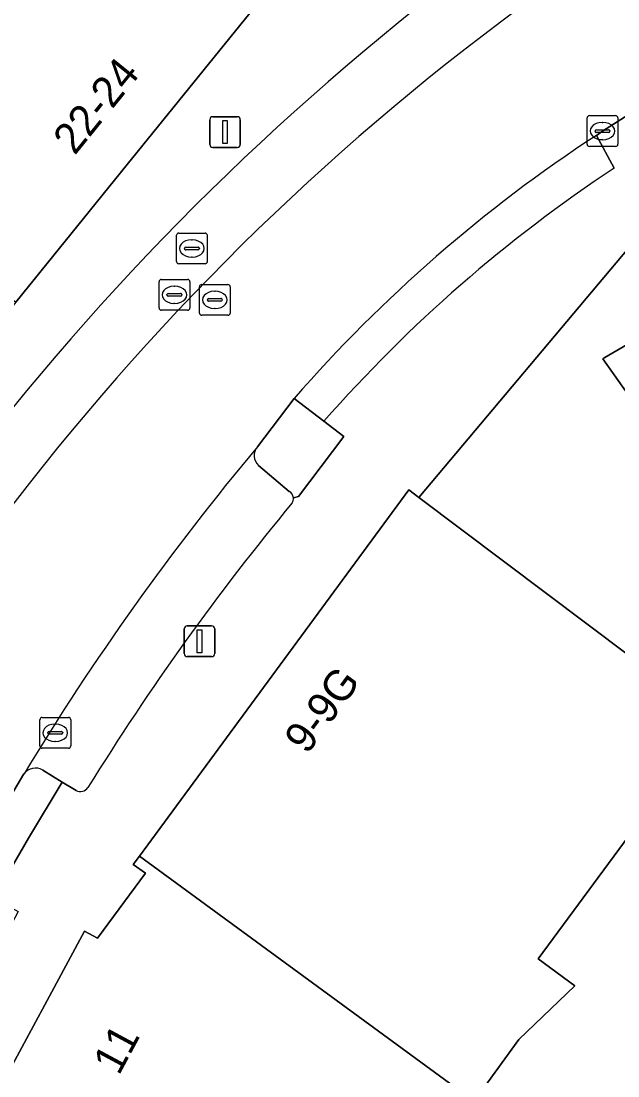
# Model space of a CAD drawing. Extents: x 159716 to 160783, y 383290 to 384031.
# Drawn here: x 160323.91 to 160343.28, y 383399.58 to 383433.83 of the extents above; entities that cross this region are included whole.
import ezdxf

# ---------------------------------------------------------------- set-up
doc = ezdxf.new("R2010")
doc.units = 0
for name, color, linetype in [('IMGEO_Erf', 7, 'Continuous'), ('IMGEO_Groenvoorziening', 7, 'Continuous'), ('IMGEO_Kolk', 7, 'Continuous'), ('IMGEO_Lichtmast', 7, 'Continuous'), ('IMGEO_Pand', 7, 'Continuous'), ('IMGEO_Pand_nummerreeks', 7, 'Continuous'), ('IMGEO_Parkeervlak_open', 7, 'Continuous'), ('IMGEO_Rijbaan_lokaal_open', 7, 'Continuous'), ('IMGEO_Rioolput', 7, 'Continuous'), ('IMGEO_Voetpad_open', 7, 'Continuous')]:
    doc.layers.add(name, color=color, linetype=linetype)

msp = doc.modelspace()

# ---------------------------------------------------------------- linework, layer by layer
at = {"layer": 'IMGEO_Erf'}
for points in [[(160376.083, 383439.317), (160367.001, 383435.99), (160347.581, 383428.877), (160344.764, 383427.86), (160344.049, 383427.352), (160344.251, 383427.204), (160336.818, 383418.367), (160346.422, 383411.138), (160340.697, 383403.383), (160341.888, 383402.504), (160340.067, 383400.763), (160338.614, 383398.763), (160338.095, 383399.139), (160337.597, 383398.179), (160342.776, 383393.075), (160340.737, 383389.144), (160336.183, 383391.701), (160332.248, 383384.118), (160328.724, 383385.946), (160324.97, 383387.895), (160320.531, 383390.197), (160319.536, 383388.281), (160332.763, 383380.989)], [(160377.153, 383374.184), (160369.124, 383385.592), (160368.169, 383386.948), (160360.154, 383398.336), (160359.198, 383399.695), (160350.222, 383412.447), (160350.184, 383412.421), (160342.797, 383422.87), (160342.86, 383422.907), (160361.944, 383434.029), (160367.823, 383425.716), (160369.031, 383426.57), (160385.354, 383403.497), (160403.744, 383377.513)]]:
    msp.add_lwpolyline(points, dxfattribs=at)
at = {"layer": 'IMGEO_Groenvoorziening'}
for points in [[(160334.384, 383420.34), (160333.742, 383420.838), (160332.782, 383421.58), (160331.582, 383420.011)], [(160332.752, 383418.351), (160332.915, 383418.392), (160334.384, 383420.34)], [(160331.621, 383419.399), (160332.614, 383418.558)]]:
    msp.add_lwpolyline(points, dxfattribs=at)
for centre, radius, start, end in [((160331.929, 383419.726), 0.449, 140.6064, 226.6862), ((160332.491, 383418.326), 0.263, 5.4072, 61.9729)]:
    msp.add_arc(centre, radius, start, end, dxfattribs=at)
at = {"layer": 'IMGEO_Kolk'}
for p, q in [((160342.283, 383429.837), (160342.283, 383430.689)), ((160342.358, 383430.763), (160343.21, 383430.763)), ((160343.284, 383430.689), (160343.284, 383429.837)), ((160342.771, 383430.543), (160342.796, 383430.543)), ((160342.542, 383430.257), (160342.542, 383430.269)), ((160342.98, 383430.22), (160342.582, 383430.22)), ((160342.585, 383430.306), (160342.983, 383430.306)), ((160343.026, 383430.269), (160343.026, 383430.257)), ((160343.21, 383429.763), (160342.358, 383429.763)), ((160342.794, 383429.983), (160342.769, 383429.983)), ((160328.39, 383424.518), (160328.39, 383425.37)), ((160328.465, 383425.444), (160329.317, 383425.444)), ((160328.878, 383425.224), (160328.903, 383425.224)), ((160329.391, 383425.37), (160329.391, 383424.518)), ((160328.649, 383424.938), (160328.649, 383424.95)), ((160329.087, 383424.901), (160328.689, 383424.901)), ((160328.692, 383424.987), (160329.09, 383424.987)), ((160329.133, 383424.95), (160329.133, 383424.938)), ((160328.901, 383424.664), (160328.876, 383424.664)), ((160329.317, 383424.444), (160328.465, 383424.444)), ((160324.597, 383411.221), (160325.449, 383411.221)), ((160324.522, 383410.295), (160324.522, 383411.147)), ((160325.01, 383411.001), (160325.035, 383411.001)), ((160325.523, 383411.147), (160325.523, 383410.295)), ((160324.781, 383410.715), (160324.781, 383410.727)), ((160325.219, 383410.678), (160324.821, 383410.678)), ((160324.824, 383410.764), (160325.222, 383410.764)), ((160325.265, 383410.727), (160325.265, 383410.715)), ((160325.449, 383410.221), (160324.597, 383410.221)), ((160325.033, 383410.441), (160325.008, 383410.441))]:
    msp.add_line(p, q, dxfattribs=at)
for points in [[(160342.283, 383429.837), (160342.283, 383430.689)], [(160342.358, 383430.763), (160343.21, 383430.763)], [(160343.284, 383430.689), (160343.284, 383429.837)], [(160343.21, 383429.763), (160342.358, 383429.763)], [(160328.39, 383424.518), (160328.39, 383425.37)], [(160328.465, 383425.444), (160329.317, 383425.444)], [(160329.391, 383425.37), (160329.391, 383424.518)], [(160329.317, 383424.444), (160328.465, 383424.444)], [(160324.597, 383411.221), (160325.449, 383411.221)], [(160324.522, 383410.295), (160324.522, 383411.147)], [(160325.523, 383411.147), (160325.523, 383410.295)], [(160325.449, 383410.221), (160324.597, 383410.221)]]:
    msp.add_lwpolyline(points, dxfattribs=at)
for centre, radius, start, end in [((160342.36, 383430.687), 0.0765, 91.552, 178.448), ((160342.36, 383430.687), 0.0765, 91.552, 178.448), ((160343.208, 383430.687), 0.0765, 1.552, 88.448), ((160343.208, 383430.687), 0.0765, 1.552, 88.448), ((160342.582, 383430.266), 0.0403, 85.8775, 175.7526), ((160342.579, 383430.256), 0.0366, 178.938, 274.7102), ((160342.983, 383430.263), 0.043, 264.8664, 352.4533), ((160342.987, 383430.268), 0.0386, 1.7309, 96.639), ((160342.36, 383429.839), 0.0765, 181.552, 268.448), ((160342.36, 383429.839), 0.0765, 181.552, 268.448), ((160343.208, 383429.839), 0.0765, 271.552, 358.448), ((160343.208, 383429.839), 0.0765, 271.552, 358.448), ((160328.467, 383425.368), 0.0765, 91.552, 178.448), ((160328.467, 383425.368), 0.0765, 91.552, 178.448), ((160329.315, 383425.368), 0.0765, 1.552, 88.448), ((160329.315, 383425.368), 0.0765, 1.552, 88.448), ((160328.689, 383424.947), 0.0403, 85.8775, 175.7526), ((160328.686, 383424.937), 0.0366, 178.938, 274.7102), ((160329.09, 383424.944), 0.043, 264.8664, 352.4533), ((160329.094, 383424.949), 0.0386, 1.7309, 96.639), ((160328.467, 383424.52), 0.0765, 181.552, 268.448), ((160328.467, 383424.52), 0.0765, 181.552, 268.448), ((160329.315, 383424.52), 0.0765, 271.552, 358.448), ((160329.315, 383424.52), 0.0765, 271.552, 358.448), ((160324.599, 383411.145), 0.0765, 91.552, 178.448), ((160324.599, 383411.145), 0.0765, 91.552, 178.448), ((160325.447, 383411.145), 0.0765, 1.552, 88.448), ((160325.447, 383411.145), 0.0765, 1.552, 88.448), ((160324.821, 383410.724), 0.0403, 85.8775, 175.7526), ((160324.818, 383410.714), 0.0366, 178.938, 274.7102), ((160325.222, 383410.721), 0.043, 264.8664, 352.4533), ((160325.226, 383410.726), 0.0386, 1.7309, 96.639), ((160324.599, 383410.297), 0.0765, 181.552, 268.448), ((160324.599, 383410.297), 0.0765, 181.552, 268.448), ((160325.447, 383410.297), 0.0765, 271.552, 358.448), ((160325.447, 383410.297), 0.0765, 271.552, 358.448)]:
    msp.add_arc(centre, radius, start, end, dxfattribs=at)
for centre, major_axis, ratio, start_param, end_param in [((160342.77, 383430.263), (-0.387, 0.002), 0.722429, 4.712389, 7.853982), ((160342.795, 383430.263), (-0.39, 0.002), 0.717154, 1.570796, 4.712389), ((160328.877, 383424.944), (-0.387, 0.002), 0.722429, 4.712389, 7.853982), ((160328.902, 383424.944), (-0.39, 0.002), 0.717154, 1.570796, 4.712389), ((160325.009, 383410.721), (-0.387, 0.002), 0.722429, 4.712389, 7.853982), ((160325.034, 383410.721), (-0.39, 0.002), 0.717154, 1.570796, 4.712389)]:
    msp.add_ellipse(centre, major_axis=major_axis, ratio=ratio, start_param=start_param, end_param=end_param, dxfattribs=at)
at = {"layer": 'IMGEO_Lichtmast'}
for p, q in [((160330.137, 383430.73), (160330.927, 383430.73)), ((160330.927, 383430.73), (160330.137, 383430.73)), ((160330.037, 383429.83), (160330.037, 383430.63)), ((160330.037, 383430.63), (160330.037, 383429.83)), ((160331.027, 383430.63), (160331.027, 383429.83)), ((160331.027, 383429.83), (160331.027, 383430.63)), ((160330.927, 383429.73), (160330.137, 383429.73)), ((160330.137, 383429.73), (160330.927, 383429.73)), ((160329.207, 383413.295), (160329.207, 383414.095)), ((160329.207, 383414.095), (160329.207, 383413.295)), ((160329.307, 383414.195), (160330.097, 383414.195)), ((160330.097, 383414.195), (160329.307, 383414.195)), ((160330.197, 383414.095), (160330.197, 383413.295)), ((160330.197, 383413.295), (160330.197, 383414.095)), ((160330.097, 383413.195), (160329.307, 383413.195)), ((160329.307, 383413.195), (160330.097, 383413.195))]:
    msp.add_line(p, q, dxfattribs=at)
for points in [[(160330.457, 383430.605), (160330.607, 383430.605), (160330.607, 383429.855), (160330.457, 383429.855), (160330.457, 383430.605)], [(160329.627, 383414.07), (160329.777, 383414.07), (160329.777, 383413.32), (160329.627, 383413.32), (160329.627, 383414.07)]]:
    msp.add_lwpolyline(points, dxfattribs=at)
for centre, start, end in [((160330.137, 383430.63), 90, 180), ((160330.137, 383430.63), 90, 180), ((160330.927, 383430.63), 0, 90), ((160330.927, 383430.63), 360, 90), ((160330.137, 383429.83), 180, 270), ((160330.137, 383429.83), 180, 270), ((160330.927, 383429.83), 270, 0), ((160330.927, 383429.83), 270, 0), ((160329.307, 383414.095), 90, 180), ((160329.307, 383414.095), 90, 180), ((160330.097, 383414.095), 0, 90), ((160330.097, 383414.095), 360, 90), ((160329.307, 383413.295), 180, 270), ((160329.307, 383413.295), 180, 270), ((160330.097, 383413.295), 270, 0), ((160330.097, 383413.295), 270, 0)]:
    msp.add_arc(centre, 0.1, start, end, dxfattribs=at)
at = {"layer": 'IMGEO_Pand'}
for points in [[(160327.363, 383439.013), (160326.319, 383439.857), (160321.507, 383433.901), (160320.453, 383434.753), (160316.84, 383430.281), (160323.745, 383424.702), (160327.357, 383429.173), (160332.168, 383435.128)], [(160346.422, 383411.138), (160336.818, 383418.367), (160336.495, 383418.61), (160327.755, 383406.719), (160338.095, 383399.139), (160338.614, 383398.763), (160340.067, 383400.763), (160341.888, 383402.504), (160340.697, 383403.383)], [(160337.597, 383398.179), (160338.095, 383399.139), (160327.755, 383406.719), (160327.556, 383406.448), (160327.951, 383406.158), (160326.397, 383404.048), (160325.966, 383404.28), (160323.097, 383398.955), (160324.502, 383398.272), (160324.727, 383398.163), (160336.183, 383391.701), (160340.737, 383389.144), (160342.776, 383393.075)]]:
    msp.add_lwpolyline(points, close=True, dxfattribs=at)
msp.add_lwpolyline([(160403.744, 383377.513), (160385.354, 383403.497), (160369.031, 383426.57), (160367.823, 383425.716), (160361.944, 383434.029), (160342.86, 383422.907), (160342.797, 383422.87), (160350.184, 383412.421), (160350.222, 383412.447), (160359.198, 383399.695), (160360.154, 383398.336), (160368.169, 383386.948), (160369.124, 383385.592), (160377.153, 383374.184)], dxfattribs=at)
at = {"layer": 'IMGEO_Parkeervlak_open'}
for points in [[(160332.614, 383418.558), (160331.621, 383419.399)], [(160324.616, 383409.512), (160325.242, 383409.113), (160325.696, 383408.846)]]:
    msp.add_lwpolyline(points, dxfattribs=at)
for centre, radius, start, end in [((160390.107, 383367.247), 85.657, 125.06609, 156.75807), ((160388.741, 383368.207), 82.037, 124.26536, 157.48827), ((160397.813, 383364.767), 86.246, 140.16805, 148.84339), ((160331.929, 383419.726), 0.449, 140.6064, 226.6862), ((160332.491, 383418.326), 0.263, 5.4072, 61.9729), ((160396.557, 383365.423), 82.827, 140.42337, 148.3035), ((160332.501, 383418.325), 0.253, 328.4634, 5.8654), ((160324.381, 383409.105), 0.47, 60.0634, 142.7735), ((160325.835, 383409.115), 0.303, 242.6176, 325.1767)]:
    msp.add_arc(centre, radius, start, end, dxfattribs=at)
at = {"layer": 'IMGEO_Rijbaan_lokaal_open'}
for points in [[(160342.59, 383430.123), (160342.784, 383430.263), (160343.856, 383430.945), (160344.655, 383431.438), (160345.565, 383431.979)], [(160331.582, 383420.011), (160332.782, 383421.58)], [(160318.723, 383399.836), (160320.94, 383404.099), (160320.969, 383404.161), (160321.949, 383405.931), (160323.124, 383407.913), (160324.007, 383409.389)]]:
    msp.add_lwpolyline(points, dxfattribs=at)
for centre, radius, start, end in [((160388.741, 383368.207), 82.037, 124.26536, 157.48827), ((160368.406, 383390.582), 47.222, 123.1407, 138.9726), ((160397.813, 383364.767), 86.246, 140.16805, 148.84339)]:
    msp.add_arc(centre, radius, start, end, dxfattribs=at)
at = {"layer": 'IMGEO_Rioolput'}
for p, q in [((160329.032, 383426.951), (160329.884, 383426.951)), ((160328.957, 383426.025), (160328.957, 383426.877)), ((160329.445, 383426.731), (160329.47, 383426.731)), ((160329.958, 383426.877), (160329.958, 383426.025)), ((160329.216, 383426.445), (160329.216, 383426.457)), ((160329.654, 383426.408), (160329.256, 383426.408)), ((160329.259, 383426.494), (160329.657, 383426.494)), ((160329.7, 383426.457), (160329.7, 383426.445)), ((160329.884, 383425.951), (160329.032, 383425.951)), ((160329.468, 383426.171), (160329.443, 383426.171)), ((160329.7, 383424.354), (160329.7, 383425.206)), ((160329.775, 383425.28), (160330.627, 383425.28)), ((160330.701, 383425.206), (160330.701, 383424.354)), ((160330.188, 383425.06), (160330.213, 383425.06)), ((160329.959, 383424.774), (160329.959, 383424.786)), ((160330.397, 383424.737), (160329.999, 383424.737)), ((160330.002, 383424.823), (160330.4, 383424.823)), ((160330.443, 383424.786), (160330.443, 383424.774)), ((160330.627, 383424.28), (160329.775, 383424.28)), ((160330.211, 383424.5), (160330.186, 383424.5))]:
    msp.add_line(p, q, dxfattribs=at)
for points in [[(160329.032, 383426.951), (160329.884, 383426.951)], [(160328.957, 383426.025), (160328.957, 383426.877)], [(160329.958, 383426.877), (160329.958, 383426.025)], [(160329.884, 383425.951), (160329.032, 383425.951)], [(160329.7, 383424.354), (160329.7, 383425.206)], [(160329.775, 383425.28), (160330.627, 383425.28)], [(160330.701, 383425.206), (160330.701, 383424.354)], [(160330.627, 383424.28), (160329.775, 383424.28)]]:
    msp.add_lwpolyline(points, dxfattribs=at)
for centre, radius, start, end in [((160329.034, 383426.875), 0.0765, 91.552, 178.448), ((160329.034, 383426.875), 0.0765, 91.552, 178.448), ((160329.882, 383426.875), 0.0765, 1.552, 88.448), ((160329.882, 383426.875), 0.0765, 1.552, 88.448), ((160329.256, 383426.454), 0.0403, 85.8775, 175.7526), ((160329.253, 383426.444), 0.0366, 178.938, 274.7102), ((160329.657, 383426.451), 0.043, 264.8664, 352.4533), ((160329.661, 383426.456), 0.0386, 1.7309, 96.639), ((160329.034, 383426.027), 0.0765, 181.552, 268.448), ((160329.034, 383426.027), 0.0765, 181.552, 268.448), ((160329.882, 383426.027), 0.0765, 271.552, 358.448), ((160329.882, 383426.027), 0.0765, 271.552, 358.448), ((160329.777, 383425.204), 0.0765, 91.552, 178.448), ((160329.777, 383425.204), 0.0765, 91.552, 178.448), ((160330.625, 383425.204), 0.0765, 1.552, 88.448), ((160330.625, 383425.204), 0.0765, 1.552, 88.448), ((160329.999, 383424.783), 0.0403, 85.8775, 175.7526), ((160329.996, 383424.773), 0.0366, 178.938, 274.7102), ((160330.4, 383424.78), 0.043, 264.8664, 352.4533), ((160330.404, 383424.785), 0.0386, 1.7309, 96.639), ((160329.777, 383424.356), 0.0765, 181.552, 268.448), ((160329.777, 383424.356), 0.0765, 181.552, 268.448), ((160330.625, 383424.356), 0.0765, 271.552, 358.448), ((160330.625, 383424.356), 0.0765, 271.552, 358.448)]:
    msp.add_arc(centre, radius, start, end, dxfattribs=at)
for centre, major_axis, ratio, start_param, end_param in [((160329.444, 383426.451), (-0.387, 0.002), 0.722429, 4.712389, 7.853982), ((160329.469, 383426.451), (-0.39, 0.002), 0.717154, 1.570796, 4.712389), ((160330.187, 383424.78), (-0.387, 0.002), 0.722429, 4.712389, 7.853982), ((160330.212, 383424.78), (-0.39, 0.002), 0.717154, 1.570796, 4.712389)]:
    msp.add_ellipse(centre, major_axis=major_axis, ratio=ratio, start_param=start_param, end_param=end_param, dxfattribs=at)
at = {"layer": 'IMGEO_Voetpad_open'}
for points in [[(160345.705, 383442.373), (160344.54, 383442.016), (160340.82, 383441.834), (160333.896, 383437.267), (160332.168, 383435.128), (160327.357, 383429.173), (160323.745, 383424.702), (160319.278, 383419.173), (160315.404, 383414.378), (160314.432, 383413.138), (160312.111, 383410.327), (160312.071, 383410.253), (160308.536, 383403.698), (160305.136, 383402.498), (160302.863, 383398.025)], [(160311.554, 383374.506), (160315.48, 383383.61), (160316.304, 383383.157), (160319.229, 383388.45), (160319.536, 383388.281), (160320.531, 383390.197), (160319.089, 383390.972), (160323.097, 383398.955), (160325.966, 383404.28), (160326.397, 383404.048), (160327.951, 383406.158), (160327.556, 383406.448), (160327.755, 383406.719), (160336.495, 383418.61), (160336.818, 383418.367), (160344.251, 383427.204), (160344.049, 383427.352), (160344.764, 383427.86), (160347.581, 383428.877), (160367.001, 383435.99), (160376.083, 383439.317)], [(160346.94, 383430.581), (160346.821, 383430.248), (160344.895, 383429.08), (160343.856, 383430.945), (160342.784, 383430.263), (160342.59, 383430.123), (160343.162, 383429.058)], [(160343.162, 383429.058), (160342.59, 383430.123)], [(160332.782, 383421.58), (160333.742, 383420.838)], [(160333.742, 383420.838), (160334.384, 383420.34), (160332.915, 383418.392), (160332.752, 383418.351)], [(160325.242, 383409.113), (160324.616, 383409.512)], [(160324.007, 383409.389), (160323.124, 383407.913), (160321.949, 383405.931), (160323.018, 383405.349), (160324.157, 383407.299), (160325.242, 383409.113)], [(160325.696, 383408.846), (160325.242, 383409.113), (160324.157, 383407.299), (160323.018, 383405.349), (160323.82, 383404.913), (160322.724, 383402.864), (160322.402, 383402.741)]]:
    msp.add_lwpolyline(points, dxfattribs=at)
for centre, radius, start, end in [((160390.107, 383367.247), 85.657, 125.06609, 156.75807), ((160368.406, 383390.582), 47.222, 123.1407, 138.9726), ((160369.034, 383389.902), 46.931, 123.454, 138.7627), ((160369.034, 383389.902), 46.931, 123.454, 138.7627), ((160396.557, 383365.423), 82.827, 140.42337, 148.3035), ((160332.501, 383418.325), 0.253, 328.4634, 5.8654), ((160324.381, 383409.105), 0.47, 60.0634, 142.7735), ((160325.835, 383409.115), 0.303, 242.6176, 325.1767)]:
    msp.add_arc(centre, radius, start, end, dxfattribs=at)

# ---------------------------------------------------------------- texts
at = {"layer": 'IMGEO_Pand_nummerreeks'}
for s, rotation, p in [('22-24', 51.0677, (160325.654, 383429.451)), ('9-9G', 53.6976, (160333.198, 383409.99)), ('11', 61.719, (160327.086, 383399.567))]:
    msp.add_text(s, height=1, rotation=rotation, dxfattribs=at).set_placement(p)

doc.saveas('drawing.dxf')
